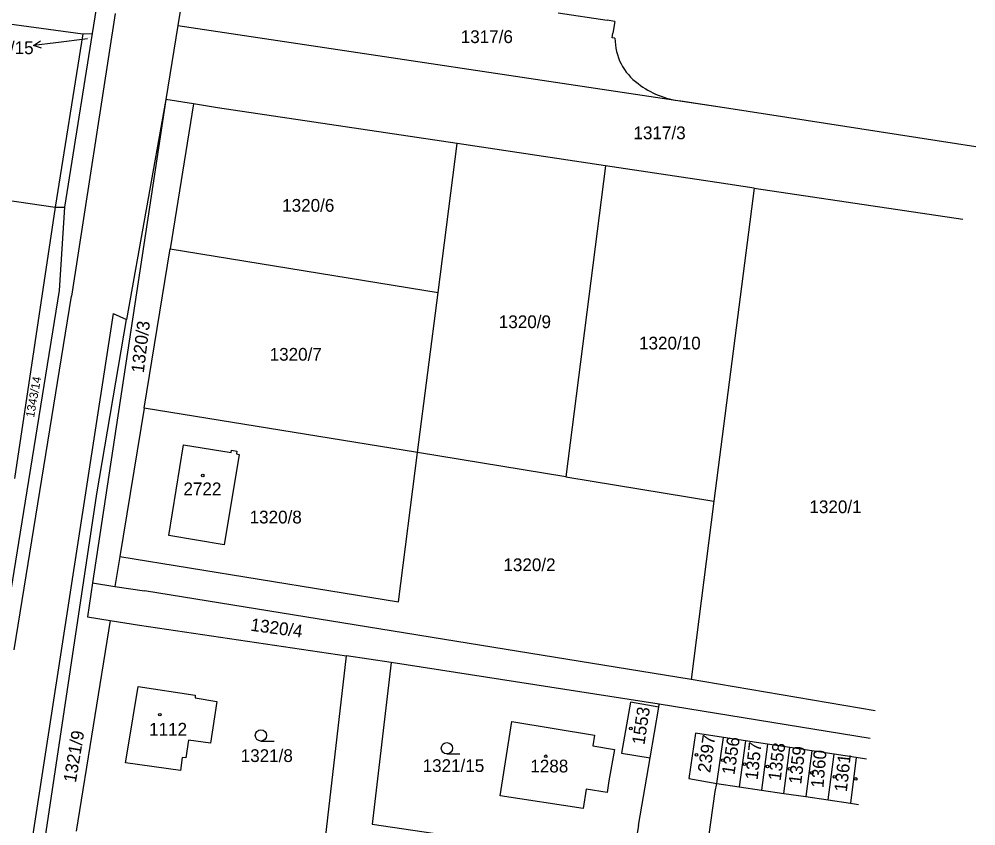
# Model space of a CAD drawing. Extents: x -779596 to -776743, y -1030330 to -1024513.
# Drawn here: x -778728.9 to -778601.3, y -1029979.6 to -1029872.1 of the extents above; entities that cross this region are included whole.
import ezdxf

# ---------------------------------------------------------------- set-up
doc = ezdxf.new("R2010")
doc.units = 0
for name, color, linetype in [('hranice parcel', 7, 'Continuous'), ('hranice vnitřní', 7, 'Continuous'), ('kultura', 7, 'Continuous'), ('č_ parcel šipka', 7, 'Continuous'), ('č_pacel stav_', 7, 'Continuous'), ('č_parcel poz_', 7, 'Continuous')]:
    doc.layers.add(name, color=color, linetype=linetype)

msp = doc.modelspace()

# ---------------------------------------------------------------- linework, layer by layer
at = {"layer": 'hranice parcel'}
for points in [[(-778716.48, -1029857.29), (-778719.14, -1029873.99)], [(-778706.61, -1029866.18), (-778707.7, -1029872.91)], [(-778748.55, -1029870.22), (-778720.37, -1029874.05)], [(-778657.02, -1029871.26), (-778650.5, -1029872.23)], [(-778649.45, -1029872.39), (-778650.5, -1029872.23)], [(-778649.45, -1029872.39), (-778649.71, -1029873.97)], [(-778720.37, -1029874.05), (-778724.07, -1029897.16)], [(-778719.14, -1029873.99), (-778722.82, -1029897.17)], [(-778720.37, -1029874.05), (-778719.14, -1029873.99)], [(-778707.7, -1029872.91), (-778709.31, -1029882.78)], [(-778707.7, -1029872.91), (-778634.26, -1029883.96)], [(-778649.81, -1029874.56), (-778649.71, -1029873.97)], [(-778649.44, -1029874.62), (-778649.81, -1029874.56)], [(-778709.31, -1029882.78), (-778719.07, -1029947.26)], [(-778709.31, -1029882.78), (-778714.55, -1029912.13)], [(-778705.6, -1029883.38), (-778709.31, -1029882.78)], [(-778640.65, -1029882.97), (-778634.26, -1029883.96)], [(-778705.6, -1029883.38), (-778708.75, -1029902.69)], [(-778702.43, -1029883.9), (-778705.6, -1029883.38)], [(-778670.47, -1029888.68), (-778702.43, -1029883.9)], [(-778634.26, -1029883.96), (-778601.334, -1029889.083)], [(-778673.01, -1029908.53), (-778670.47, -1029888.68)], [(-778650.69, -1029891.64), (-778670.47, -1029888.68)], [(-778650.69, -1029891.64), (-778656, -1029933.11)], [(-778635.88, -1029893.86), (-778650.69, -1029891.64)], [(-778630.9, -1029894.6), (-778635.88, -1029893.86)], [(-778737.44, -1029895.19), (-778724.07, -1029897.16)], [(-778630.9, -1029894.6), (-778636.25, -1029936.33)], [(-778630.9, -1029894.6), (-778603.06, -1029898.766)], [(-778724.07, -1029897.16), (-778729.48, -1029933.32)], [(-778724.07, -1029897.16), (-778722.82, -1029897.17)], [(-778722.82, -1029897.17), (-778723.54, -1029908.28)], [(-778712.21, -1029923.93), (-778708.75, -1029902.69)], [(-778708.75, -1029902.69), (-778673.01, -1029908.53)], [(-778723.54, -1029908.28), (-778728.73, -1029940.47)], [(-778675.75, -1029929.88), (-778673.01, -1029908.53)], [(-778718.49, -1029935.38), (-778714.55, -1029912.13)], [(-778712.21, -1029923.93), (-778715.45, -1029943.73)], [(-778675.75, -1029929.88), (-778712.21, -1029923.93)], [(-778708.91, -1029940.92), (-778706.94, -1029928.86), (-778700.62, -1029929.86), (-778700.54, -1029929.53), (-778699.83, -1029929.68), (-778699.9, -1029930.04), (-778699.55, -1029930.11), (-778701.53, -1029942.19), (-778708.91, -1029940.92)], [(-778678.3, -1029949.76), (-778675.75, -1029929.88)], [(-778656, -1029933.11), (-778675.75, -1029929.88)], [(-778656, -1029933.11), (-778636.25, -1029936.33)], [(-778725.53, -1029982.22), (-778718.49, -1029935.38)], [(-778636.25, -1029936.33), (-778639.3, -1029960.14)], [(-778728.73, -1029940.47), (-778736.01, -1029985.51)], [(-778715.45, -1029943.73), (-778716.1, -1029947.72)], [(-778715.45, -1029943.73), (-778678.3, -1029949.76)], [(-778719.07, -1029947.26), (-778719.75, -1029951.79)], [(-778719.07, -1029947.26), (-778716.1, -1029947.72)], [(-778716.1, -1029947.72), (-778712.15, -1029948.32)], [(-778639.3, -1029960.14), (-778712.15, -1029948.32)], [(-778719.75, -1029951.79), (-778716.73, -1029952.26)], [(-778716.73, -1029952.26), (-778721.27, -1029980.34)], [(-778716.73, -1029952.26), (-778712.84, -1029952.87)], [(-778712.84, -1029952.87), (-778685.22, -1029956.96)], [(-778687.73, -1029978.57), (-778685.22, -1029956.96)], [(-778679.28, -1029957.88), (-778685.22, -1029956.96)], [(-778679.28, -1029957.88), (-778681.79, -1029979.44)], [(-778643.54, -1029963.42), (-778679.28, -1029957.88)], [(-778637.73, -1029960.4), (-778639.3, -1029960.14)], [(-778614.747, -1029964.319), (-778637.73, -1029960.4)], [(-778714.37, -1029969.43), (-778712.99, -1029961.07)], [(-778712.99, -1029961.07), (-778705.39, -1029962.21)], [(-778705.39, -1029962.21), (-778705.42, -1029962.56)], [(-778705.42, -1029962.56), (-778702.5, -1029963.05)], [(-778702.5, -1029963.05), (-778703.35, -1029968.64)], [(-778647.39, -1029963.16), (-778648.55, -1029969.93)], [(-778643.61, -1029963.81), (-778647.39, -1029963.16)], [(-778644.77, -1029970.58), (-778643.61, -1029963.81)], [(-778643.61, -1029963.81), (-778643.54, -1029963.42)], [(-778615.404, -1029968.008), (-778643.54, -1029963.42)], [(-778664.74, -1029975.62), (-778663.21, -1029965.74)], [(-778663.21, -1029965.74), (-778652.15, -1029967.55)], [(-778706.27, -1029968.2), (-778706.63, -1029970.59)], [(-778703.35, -1029968.64), (-778706.27, -1029968.2)], [(-778652.15, -1029967.55), (-778652.38, -1029968.98)], [(-778638.71, -1029967.27), (-778639.61, -1029973.35)], [(-778634.96, -1029967.87), (-778638.71, -1029967.27)], [(-778635.85, -1029973.98), (-778634.96, -1029967.87)], [(-778632.05, -1029968.31), (-778634.96, -1029967.87)], [(-778632.05, -1029968.31), (-778632.88, -1029974.42)], [(-778629.1, -1029968.75), (-778632.05, -1029968.31)], [(-778714.67, -1029971.23), (-778714.37, -1029969.43)], [(-778652.38, -1029968.98), (-778649.52, -1029969.48)], [(-778649.52, -1029969.48), (-778650.27, -1029973.66)], [(-778629.1, -1029968.75), (-778629.92, -1029974.87)], [(-778626.15, -1029969.19), (-778629.1, -1029968.75)], [(-778626.95, -1029975.31), (-778626.15, -1029969.19)], [(-778623.19, -1029969.64), (-778626.15, -1029969.19)], [(-778623.19, -1029969.64), (-778623.98, -1029975.75)], [(-778620.24, -1029970.08), (-778623.19, -1029969.64)], [(-778707.11, -1029970.52), (-778707.37, -1029972.25)], [(-778706.63, -1029970.59), (-778707.11, -1029970.52)], [(-778648.55, -1029969.93), (-778644.77, -1029970.58)], [(-778646.31, -1029979.6), (-778644.77, -1029970.58)], [(-778621.01, -1029976.19), (-778620.24, -1029970.08)], [(-778617.29, -1029970.52), (-778620.24, -1029970.08)], [(-778617.29, -1029970.52), (-778618.05, -1029976.64)], [(-778615.89, -1029970.733), (-778617.29, -1029970.52)], [(-778707.37, -1029972.25), (-778714.67, -1029971.23)], [(-778639.61, -1029973.35), (-778635.85, -1029973.98)], [(-778653.27, -1029974.76), (-778653.67, -1029977.33)], [(-778650.5, -1029975.19), (-778653.27, -1029974.76)], [(-778650.27, -1029973.66), (-778650.5, -1029975.19)], [(-778636.07, -1029975.05), (-778635.85, -1029973.98)], [(-778635.85, -1029973.98), (-778632.88, -1029974.42)], [(-778632.88, -1029974.42), (-778629.92, -1029974.87)], [(-778653.67, -1029977.33), (-778664.74, -1029975.62)], [(-778638.08, -1029989.37), (-778636.07, -1029975.05)], [(-778629.92, -1029974.87), (-778626.95, -1029975.31)], [(-778626.95, -1029975.31), (-778623.98, -1029975.75)], [(-778623.98, -1029975.75), (-778621.01, -1029976.19)], [(-778621.01, -1029976.19), (-778618.05, -1029976.64)], [(-778618.05, -1029976.64), (-778616.972, -1029976.8)], [(-778688.44, -1029984.74), (-778687.73, -1029978.57)], [(-778681.79, -1029979.44), (-778652.29, -1029983.76)], [(-778646.31, -1029979.6), (-778647.15, -1029984.51)]]:
    msp.add_lwpolyline(points, dxfattribs=at)
for centre, radius, start, end in [((-778642.054, -1029874.662), 7.386, 179.67563, 234.43209), ((-778639.617, -1029872.198), 10.821, 231.52643, 264.52437)]:
    msp.add_arc(centre, radius, start, end, dxfattribs=at)
at = {"layer": 'hranice vnitřní'}
for points in [[(-778716.06, -1029871.33), (-778721.88, -1029909)], [(-778729.52, -1029956.19), (-778721.88, -1029909)], [(-778716.35, -1029911.33), (-778735.03, -1030032.31)], [(-778716.35, -1029911.33), (-778714.55, -1029912.13)]]:
    msp.add_lwpolyline(points, dxfattribs=at)
at = {"layer": 'kultura'}
for points in [[(-778696.63, -1029968.34), (-778694.88, -1029968.34)], [(-778671.85, -1029970.05), (-778670.1, -1029970.05)]]:
    msp.add_lwpolyline(points, dxfattribs=at)
for centre, radius in [((-778704.39, -1029932.94), 0.175), ((-778710.11, -1029964.82), 0.175), ((-778696.63, -1029967.59), 0.75), ((-778647.33, -1029966.65), 0.175), ((-778671.85, -1029969.3), 0.75), ((-778658.67, -1029970.37), 0.175), ((-778638.59, -1029970.17), 0.175), ((-778635.08, -1029970.88), 0.175), ((-778632.16, -1029971.43), 0.175), ((-778629.12, -1029971.74), 0.175), ((-778626.18, -1029972.05), 0.175), ((-778623.19, -1029972.58), 0.175), ((-778620.2, -1029973.11), 0.175), ((-778617.33, -1029973.39), 0.175)]:
    msp.add_circle(centre, radius, dxfattribs=at)
at = {"layer": 'č_ parcel šipka'}
for points in [[(-778725.895, -1029875.956), (-778726.948, -1029875.58), (-778726.015, -1029874.964)], [(-778723.97, -1029875.22), (-778726.948, -1029875.58)], [(-778719.77, -1029874.7), (-778723.97, -1029875.22)]]:
    msp.add_lwpolyline(points, dxfattribs=at)

# ---------------------------------------------------------------- texts
msp.add_text('1343/15', height=1.7, dxfattribs=at).set_placement((-778735.153, -1029876.75))
at = {"layer": 'č_pacel stav_'}
for s, p in [('2722', (-778706.96, -1029935.56)), ('1112', (-778711.54, -1029967.61)), ('1288', (-778660.72, -1029972.52))]:
    msp.add_text(s, height=1.7, dxfattribs=at).set_placement(p)
for s, rotation, p in [('1553', 81.40065, (-778645.517, -1029968.913)), ('2397', 82.20065, (-778636.741, -1029972.635)), ('1356', 81.50065, (-778633.528, -1029972.923)), ('1357', 83.80067, (-778630.427, -1029973.58)), ('1358', 82.70066, (-778627.362, -1029973.697)), ('1359', 83.30066, (-778624.615, -1029974.149)), ('1360', 85.30068, (-778621.652, -1029974.635)), ('1361', 83.80067, (-778618.537, -1029975.18))]:
    msp.add_text(s, height=1.7, rotation=rotation, dxfattribs=at).set_placement(p)
at = {"layer": 'č_parcel poz_'}
for s, height, p in [('1317/6', 1.7, (-778670, -1029875.27)), ('1343/15', 0.1, (-778719.803, -1029874.5)), ('1317/3', 1.7, (-778646.97, -1029888.09)), ('1320/6', 1.7, (-778693.8, -1029897.76)), ('1320/9', 1.7, (-778664.92, -1029913.28)), ('1320/10', 1.7, (-778646.23, -1029916.12)), ('1320/7', 1.7, (-778695.47, -1029917.62)), ('1320/1', 1.7, (-778623.52, -1029937.95)), ('1320/8', 1.7, (-778698.14, -1029939.32)), ('1320/2', 1.7, (-778664.31, -1029945.68)), ('1321/8', 1.7, (-778699.33, -1029971.13)), ('1321/15', 1.7, (-778675.08, -1029972.46))]:
    msp.add_text(s, height=height, dxfattribs=at).set_placement(p)
for s, height, rotation, p in [('1320/3', 1.7, 83.00066, (-778712.254, -1029919.328)), ('1343/14', 1.14, 79.90064, (-778726.881, -1029925.269)), ('1320/4', 1.7, 352.3028, (-778698.086, -1029953.619)), ('1321/9', 1.7, 80.50064, (-778721.304, -1029973.95))]:
    msp.add_text(s, height=height, rotation=rotation, dxfattribs=at).set_placement(p)

doc.saveas('drawing.dxf')
